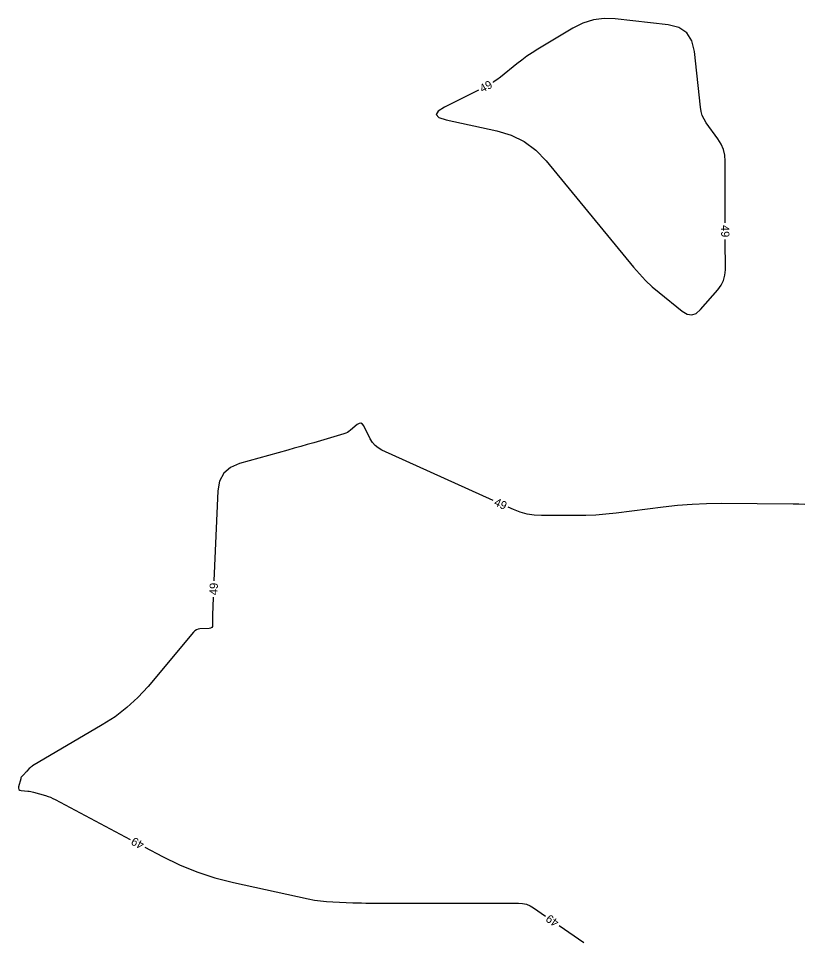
# Model space of a CAD drawing. Extents: x 2384780 to 2405861, y 547869 to 573706.
# Drawn here: x 2395077 to 2395266, y 552120 to 552343.5 of the extents above; entities that cross this region are included whole.
import ezdxf

# ---------------------------------------------------------------- set-up
doc = ezdxf.new("R2010")
doc.units = 0
doc.layers.add('Old_Level_60', color=7, linetype='Continuous')

msp = doc.modelspace()

# ---------------------------------------------------------------- linework, layer by layer
at = {"layer": 'Old_Level_60'}
for points in [[(2395248.039, 552294.1085), (2395248.0165, 552309.024), (2395247.90625, 552310.471), (2395247.5795, 552311.848), (2395247.03675, 552313.15475), (2395246.278, 552314.3915), (2395243.4455, 552318.3175), (2395242.901, 552319.1825), (2395242.48125, 552320.09525), (2395242.18625, 552321.0555), (2395242.016, 552322.0635), (2395240.60475, 552335.57475), (2395239.9785, 552338.149), (2395238.70475, 552340.0805), (2395236.7835, 552341.3695), (2395234.2145, 552342.016), (2395221.41375, 552343.4555), (2395218.71775, 552343.5475), (2395216.1165, 552343.20675), (2395213.60925, 552342.43325), (2395211.19675, 552341.227), (2395202.65, 552336.0865), (2395201.34, 552335.26825), (2395200.06, 552334.40675), (2395198.81025, 552333.50225), (2395197.59025, 552332.5545), (2395193.6545, 552329.38875), (2395192.79575, 552328.73475), (2395191.9055, 552328.12925), (2395191.84775, 552328.09425)], [(2395188.322, 552326.20925), (2395180.142, 552322.11925), (2395178.57725, 552321.13), (2395178.1215, 552320.2815), (2395178.77475, 552319.5735), (2395180.537, 552319.00625)], [(2395180.537, 552319.00625), (2395192.771, 552316.3825), (2395196.227, 552315.347), (2395199.36625, 552313.7915), (2395202.18825, 552311.71575), (2395204.6935, 552309.11975), (2395225.83175, 552283.3935), (2395227.265, 552281.736), (2395228.7765, 552280.1575), (2395230.366, 552278.658), (2395232.034, 552277.237), (2395237.61025, 552272.7245), (2395238.78225, 552272.02275), (2395239.90875, 552271.85225), (2395240.9895, 552272.2125), (2395242.02475, 552273.10375), (2395246.2495, 552277.93125), (2395247.0415, 552279.008), (2395247.6065, 552280.17), (2395247.94475, 552281.41725), (2395248.056, 552282.74925), (2395248.045, 552290.1085)], [(2395191.85975, 552226.95725), (2395164.94, 552239.152), (2395164.06325, 552239.63775), (2395163.30575, 552240.2475), (2395162.667, 552240.98075), (2395162.14725, 552241.83775), (2395160.58425, 552244.95925), (2395160.266, 552245.4175), (2395159.89525, 552245.62575), (2395159.47225, 552245.58375), (2395158.99675, 552245.2915), (2395157.358, 552243.9285), (2395156.996, 552243.65675), (2395156.61225, 552243.42575), (2395156.20675, 552243.23525), (2395155.7795, 552243.08575), (2395148.4605, 552240.92575), (2395146.89125, 552240.46575), (2395145.3205, 552240.0115), (2395143.74775, 552239.56325), (2395142.17375, 552239.12075), (2395130.52025, 552235.868), (2395128.321, 552234.9345), (2395126.71725, 552233.5275), (2395125.709, 552231.6475), (2395125.2965, 552229.294), (2395124.333, 552207.524)], [(2395267.30075, 552225.95475), (2395265.866, 552226.03875), (2395264.4275, 552226.07325), (2395247.03725, 552226.1895), (2395243.52225, 552226.1545), (2395240.014, 552226.00225), (2395236.513, 552225.733), (2395233.019, 552225.3465), (2395221.617, 552223.89275), (2395219.171, 552223.62025), (2395216.72025, 552223.4255), (2395214.26475, 552223.30875), (2395211.804, 552223.26975), (2395203.54125, 552223.26975), (2395201.79025, 552223.361), (2395200.079, 552223.635), (2395198.407, 552224.09175), (2395196.77425, 552224.731), (2395195.50325, 552225.30675)], [(2395124.15625, 552203.528), (2395124.053, 552201.19875), (2395124.02975, 552200.59925), (2395124.01325, 552199.99975), (2395124.00325, 552199.4), (2395124, 552198.8), (2395124, 552196.84), (2395123.9475, 552196.47), (2395123.79025, 552196.2), (2395123.528, 552196.02975), (2395123.161, 552195.95975), (2395120.94825, 552195.85325), (2395120.49525, 552195.78775), (2395120.0845, 552195.63725), (2395119.71575, 552195.4015), (2395119.3895, 552195.0805), (2395108.37525, 552181.96575), (2395105.91425, 552179.27475), (2395103.25175, 552176.82275), (2395100.3875, 552174.6095), (2395097.32175, 552172.635), (2395080.45575, 552162.7545), (2395080.23425, 552162.61325), (2395080.02525, 552162.4565), (2395079.829, 552162.284), (2395079.64525, 552162.096), (2395079.06575, 552161.45675), (2395078.941, 552161.32025), (2395078.815, 552161.18475), (2395078.688, 552161.0505), (2395078.56, 552160.917), (2395077.93825, 552160.275), (2395077.8155, 552160.1315), (2395077.71425, 552159.976), (2395077.63425, 552159.80875), (2395077.57575, 552159.62925), (2395077.0745, 552157.69475), (2395077.034, 552157.32675), (2395077.1265, 552157.052), (2395077.35275, 552156.8705), (2395077.71225, 552156.782), (2395079.314, 552156.625), (2395079.65575, 552156.58375), (2395079.99475, 552156.52725), (2395080.33075, 552156.45575), (2395080.664, 552156.36925), (2395083.5645, 552155.54525), (2395084.17975, 552155.353), (2395084.78225, 552155.129), (2395085.372, 552154.8735), (2395085.949, 552154.58625), (2395104.0885, 552144.95425)], [(2395107.62125, 552143.07825), (2395111.84375, 552140.836), (2395115.976, 552138.818), (2395120.21625, 552137.0945), (2395124.565, 552135.66575), (2395129.02175, 552134.532), (2395147.1605, 552130.56475), (2395148.6205, 552130.27875), (2395150.08875, 552130.05825), (2395151.5655, 552129.9025), (2395153.0505, 552129.81225), (2395157.91525, 552129.62325), (2395158.95775, 552129.58775), (2395160.0005, 552129.5625), (2395161.04325, 552129.54725), (2395162.0865, 552129.54225), (2395187.595, 552129.54225), (2395189.02625, 552129.54225), (2395190.45775, 552129.54225), (2395191.889, 552129.54225), (2395193.3205, 552129.54225), (2395197.996, 552129.54225), (2395198.97575, 552129.471), (2395199.911, 552129.25725), (2395200.8015, 552128.90075), (2395201.64775, 552128.402), (2395204.543, 552126.39825)], [(2395207.832, 552124.12175), (2395213.7875, 552120)]]:
    msp.add_lwpolyline(points, dxfattribs=at)

# ---------------------------------------------------------------- texts
for rotation, p in [(28.1328833, (2395189.276, 552325.526)), (270.0861583, (2395247.03975, 552293.58725)), (335.6296028, (2395191.9205, 552225.832)), (87.4656111, (2395125.17825, 552204.003)), (152.0315472, (2395107.63125, 552144.20525)), (145.3131111, (2395207.97375, 552125.23975))]:
    msp.add_text('49', height=2, rotation=rotation, dxfattribs=at).set_placement(p)

doc.saveas('drawing.dxf')
